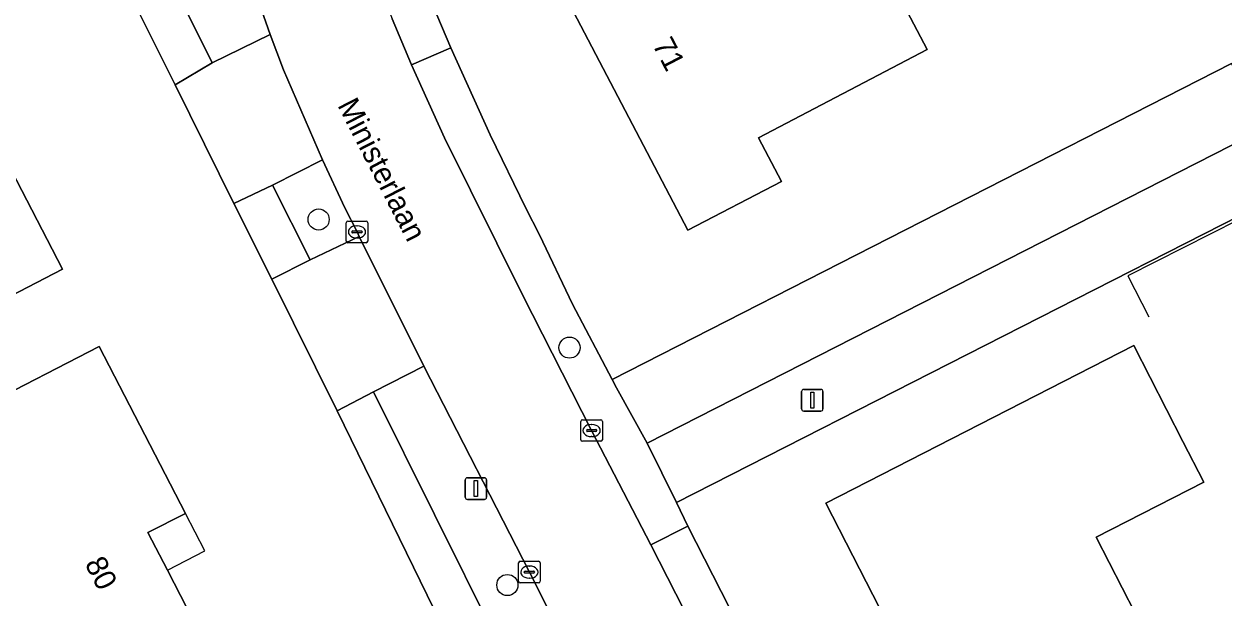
# Model space of a CAD drawing. Extents: x 162722 to 165104, y 384719 to 386284.
# Drawn here: x 163645.7 to 163701.3, y 385013 to 385039.6 of the extents above; entities that cross this region are included whole.
import ezdxf

# ---------------------------------------------------------------- set-up
doc = ezdxf.new("R2010")
doc.units = 0
for name, color, linetype in [('IMGEO_Boom', 7, 'Continuous'), ('IMGEO_Erf', 7, 'Continuous'), ('IMGEO_Groenvoorziening', 7, 'Continuous'), ('IMGEO_Kolk', 7, 'Continuous'), ('IMGEO_Lichtmast', 7, 'Continuous'), ('IMGEO_Muur', 7, 'Continuous'), ('IMGEO_Openbare_ruimte_label', 7, 'Continuous'), ('IMGEO_Pand', 7, 'Continuous'), ('IMGEO_Pand_nummerreeks', 7, 'Continuous'), ('IMGEO_Pand_overbouw', 7, 'Continuous'), ('IMGEO_Parkeervlak_open', 7, 'Continuous'), ('IMGEO_Rijbaan_lokaal_open', 7, 'Continuous'), ('IMGEO_Voetpad_open', 7, 'Continuous')]:
    doc.layers.add(name, color=color, linetype=linetype)

msp = doc.modelspace()

# ---------------------------------------------------------------- linework, layer by layer
at = {"layer": 'IMGEO_Boom'}
for centre in [(163659.346, 385030.501), (163670.977, 385024.558), (163668.095, 385013.551)]:
    msp.add_circle(centre, 0.489, dxfattribs=at)
at = {"layer": 'IMGEO_Erf'}
for points in [[(163676.839, 385047.54), (163681.5, 385049.974), (163685.242, 385042.809), (163687.557, 385038.377), (163679.74, 385034.294), (163680.798, 385032.269), (163676.455, 385030), (163670.647, 385041.119), (163673.715, 385042.722), (163672.407, 385045.225)], [(163639.698, 385035.931), (163641.186, 385033.06), (163644.15, 385034.597), (163647.464, 385028.202), (163643.025, 385025.902), (163635.315, 385021.906), (163633.568, 385025.277), (163630.566, 385023.721), (163628.258, 385028.175), (163625.957, 385032.614), (163633.089, 385036.309), (163634.642, 385033.311)], [(163653.166, 385016.873), (163651.433, 385015.98), (163652.332, 385014.237), (163654.77, 385009.508), (163649.636, 385006.86), (163650.273, 385005.626), (163645.089, 385002.953), (163642.352, 385001.541), (163640.383, 385005.359), (163635.344, 385002.76), (163631.249, 385010.701), (163636.911, 385013.621), (163640.273, 385015.355), (163639.712, 385016.444), (163638.372, 385019.046), (163649.174, 385024.616)], [(163699.013, 385008.722), (163694.173, 385006.241), (163689.723, 385003.96), (163682.864, 385017.343), (163697.134, 385024.658), (163699.414, 385020.209), (163700.379, 385018.327), (163695.398, 385015.774)]]:
    msp.add_lwpolyline(points, close=True, dxfattribs=at)
for points in [[(163644.998, 384998.979), (163647.04, 385000), (163651.838, 385002.399), (163651.744, 385002.622), (163660.022, 385006.836), (163665.987, 385009.79), (163660.208, 385021.626), (163657.18, 385027.726), (163655.42, 385031.238), (163652.689, 385036.751), (163648.759, 385044.647), (163647.366, 385044.347), (163622.325, 385038.391)], [(163664.399, 385041.02), (163665.473, 385038.453), (163667.297, 385034.426), (163668.944, 385031.03), (163669.582, 385029.795), (163671.116, 385026.568), (163672.955, 385023.086), (163701.659, 385037.727), (163703.015, 385035.139), (163712.333, 385039.928)], [(163757.669, 384995.182), (163755.228, 385000), (163754.144, 385002.139), (163753.91, 385002.58), (163753.157, 385003.995), (163752.338, 385003.569), (163740.176, 385027.426), (163738.567, 385026.557), (163738.822, 385026.058), (163738.155, 385025.71), (163714.087, 385013.147), (163707.49, 385026.219), (163704.586, 385031.975), (163675.935, 385017.371), (163676.458, 385016.283), (163679.164, 385010.981), (163682.06, 385005.355), (163684.816, 385000), (163686.673, 384996.393), (163688.473, 384992.888), (163695.133, 384979.723), (163697.839, 384974.289), (163705.48, 384959.251), (163707.512, 384955.385)]]:
    msp.add_lwpolyline(points, dxfattribs=at)
at = {"layer": 'IMGEO_Groenvoorziening'}
for points in [[(163657.094, 385039.073), (163656.609, 385040.488), (163655.626, 385043.434), (163655.425, 385043.908), (163655.183, 385044.361), (163654.901, 385044.792), (163654.581, 385045.195), (163654.227, 385045.568), (163653.841, 385045.909), (163653.426, 385046.213), (163652.986, 385046.479), (163652.524, 385046.705), (163652.043, 385046.888), (163651.548, 385047.028), (163651.042, 385047.123), (163650.53, 385047.172), (163650.016, 385047.176), (163649.722, 385047.157), (163654.402, 385037.762)], [(163674.583, 385020.123), (163703.221, 385034.728), (163703.015, 385035.139), (163701.659, 385037.727), (163672.955, 385023.086), (163673.158, 385022.701)], [(163661.231, 385029.718), (163661.124, 385029.925), (163660.553, 385031.048), (163659.519, 385033.267), (163657.199, 385032.085), (163658.948, 385028.635)], [(163664.227, 385023.703), (163661.889, 385022.506), (163667.546, 385011.127), (163670.02, 385012.378), (163669.115, 385014.151)]]:
    msp.add_lwpolyline(points, close=True, dxfattribs=at)
at = {"layer": 'IMGEO_Kolk'}
for p, q in [((163660.623, 385029.499), (163660.623, 385030.351)), ((163660.698, 385030.425), (163661.55, 385030.425)), ((163661.111, 385030.205), (163661.136, 385030.205)), ((163661.624, 385030.351), (163661.624, 385029.499)), ((163660.882, 385029.919), (163660.882, 385029.931)), ((163661.32, 385029.882), (163660.922, 385029.882)), ((163660.925, 385029.968), (163661.323, 385029.968)), ((163661.134, 385029.645), (163661.109, 385029.645)), ((163661.366, 385029.931), (163661.366, 385029.919)), ((163661.55, 385029.425), (163660.698, 385029.425)), ((163671.501, 385020.289), (163671.501, 385021.141)), ((163671.576, 385021.215), (163672.428, 385021.215)), ((163671.76, 385020.709), (163671.76, 385020.721)), ((163672.198, 385020.672), (163671.8, 385020.672)), ((163671.803, 385020.758), (163672.201, 385020.758)), ((163671.989, 385020.995), (163672.014, 385020.995)), ((163672.244, 385020.721), (163672.244, 385020.709)), ((163672.502, 385021.141), (163672.502, 385020.289)), ((163672.428, 385020.215), (163671.576, 385020.215)), ((163672.012, 385020.435), (163671.987, 385020.435)), ((163668.614, 385013.725), (163668.614, 385014.577)), ((163668.689, 385014.651), (163669.541, 385014.651)), ((163669.615, 385014.577), (163669.615, 385013.725)), ((163668.873, 385014.145), (163668.873, 385014.157)), ((163669.311, 385014.108), (163668.913, 385014.108)), ((163668.916, 385014.194), (163669.314, 385014.194)), ((163669.102, 385014.431), (163669.127, 385014.431)), ((163669.357, 385014.157), (163669.357, 385014.145)), ((163669.541, 385013.651), (163668.689, 385013.651)), ((163669.125, 385013.871), (163669.1, 385013.871))]:
    msp.add_line(p, q, dxfattribs=at)
for points in [[(163660.623, 385029.499), (163660.623, 385030.351)], [(163660.698, 385030.425), (163661.55, 385030.425)], [(163661.624, 385030.351), (163661.624, 385029.499)], [(163661.55, 385029.425), (163660.698, 385029.425)], [(163671.501, 385020.289), (163671.501, 385021.141)], [(163671.576, 385021.215), (163672.428, 385021.215)], [(163672.502, 385021.141), (163672.502, 385020.289)], [(163672.428, 385020.215), (163671.576, 385020.215)], [(163668.614, 385013.725), (163668.614, 385014.577)], [(163668.689, 385014.651), (163669.541, 385014.651)], [(163669.615, 385014.577), (163669.615, 385013.725)], [(163669.541, 385013.651), (163668.689, 385013.651)]]:
    msp.add_lwpolyline(points, dxfattribs=at)
for centre, radius, start, end in [((163660.7, 385030.349), 0.0765, 91.552, 178.448), ((163660.7, 385030.349), 0.0765, 91.552, 178.448), ((163661.548, 385030.349), 0.0765, 1.552, 88.448), ((163661.548, 385030.349), 0.0765, 1.552, 88.448), ((163660.922, 385029.928), 0.0403, 85.8775, 175.7526), ((163660.919, 385029.918), 0.0366, 178.938, 274.7102), ((163661.323, 385029.925), 0.043, 264.8664, 352.4533), ((163661.327, 385029.93), 0.0386, 1.7309, 96.639), ((163660.7, 385029.501), 0.0765, 181.552, 268.448), ((163660.7, 385029.501), 0.0765, 181.552, 268.448), ((163661.548, 385029.501), 0.0765, 271.552, 358.448), ((163661.548, 385029.501), 0.0765, 271.552, 358.448), ((163671.578, 385021.139), 0.0765, 91.552, 178.448), ((163671.578, 385021.139), 0.0765, 91.552, 178.448), ((163671.8, 385020.718), 0.0403, 85.8775, 175.7526), ((163671.797, 385020.708), 0.0366, 178.938, 274.7102), ((163672.201, 385020.715), 0.043, 264.8664, 352.4533), ((163672.205, 385020.72), 0.0386, 1.7309, 96.639), ((163672.426, 385021.139), 0.0765, 1.552, 88.448), ((163672.426, 385021.139), 0.0765, 1.552, 88.448), ((163671.578, 385020.291), 0.0765, 181.552, 268.448), ((163671.578, 385020.291), 0.0765, 181.552, 268.448), ((163672.426, 385020.291), 0.0765, 271.552, 358.448), ((163672.426, 385020.291), 0.0765, 271.552, 358.448), ((163668.691, 385014.575), 0.0765, 91.552, 178.448), ((163668.691, 385014.575), 0.0765, 91.552, 178.448), ((163669.539, 385014.575), 0.0765, 1.552, 88.448), ((163669.539, 385014.575), 0.0765, 1.552, 88.448), ((163668.913, 385014.154), 0.0403, 85.8775, 175.7526), ((163668.91, 385014.144), 0.0366, 178.938, 274.7102), ((163669.314, 385014.151), 0.043, 264.8664, 352.4533), ((163669.318, 385014.156), 0.0386, 1.7309, 96.639), ((163668.691, 385013.727), 0.0765, 181.552, 268.448), ((163668.691, 385013.727), 0.0765, 181.552, 268.448), ((163669.539, 385013.727), 0.0765, 271.552, 358.448), ((163669.539, 385013.727), 0.0765, 271.552, 358.448)]:
    msp.add_arc(centre, radius, start, end, dxfattribs=at)
for centre, major_axis, ratio, start_param, end_param in [((163661.11, 385029.925), (-0.387, 0.002), 0.722429, 4.712389, 7.853982), ((163661.135, 385029.925), (-0.39, 0.002), 0.717154, 1.570796, 4.712389), ((163671.988, 385020.715), (-0.387, 0.002), 0.722429, 4.712389, 7.853982), ((163672.013, 385020.715), (-0.39, 0.002), 0.717154, 1.570796, 4.712389), ((163669.101, 385014.151), (-0.387, 0.002), 0.722429, 4.712389, 7.853982), ((163669.126, 385014.151), (-0.39, 0.002), 0.717154, 1.570796, 4.712389)]:
    msp.add_ellipse(centre, major_axis=major_axis, ratio=ratio, start_param=start_param, end_param=end_param, dxfattribs=at)
at = {"layer": 'IMGEO_Lichtmast'}
for p, q in [((163681.736, 385021.72), (163681.736, 385022.52)), ((163681.736, 385022.52), (163681.736, 385021.72)), ((163681.836, 385022.62), (163682.626, 385022.62)), ((163682.626, 385022.62), (163681.836, 385022.62)), ((163682.726, 385022.52), (163682.726, 385021.72)), ((163682.726, 385021.72), (163682.726, 385022.52)), ((163682.626, 385021.62), (163681.836, 385021.62)), ((163681.836, 385021.62), (163682.626, 385021.62)), ((163666.241, 385018.524), (163667.031, 385018.524)), ((163667.031, 385018.524), (163666.241, 385018.524)), ((163666.141, 385017.624), (163666.141, 385018.424)), ((163666.141, 385018.424), (163666.141, 385017.624)), ((163667.131, 385018.424), (163667.131, 385017.624)), ((163667.131, 385017.624), (163667.131, 385018.424)), ((163667.031, 385017.524), (163666.241, 385017.524)), ((163666.241, 385017.524), (163667.031, 385017.524))]:
    msp.add_line(p, q, dxfattribs=at)
for points in [[(163682.156, 385022.495), (163682.306, 385022.495), (163682.306, 385021.745), (163682.156, 385021.745), (163682.156, 385022.495)], [(163666.561, 385018.399), (163666.711, 385018.399), (163666.711, 385017.649), (163666.561, 385017.649), (163666.561, 385018.399)]]:
    msp.add_lwpolyline(points, dxfattribs=at)
for centre, start, end in [((163681.836, 385022.52), 90, 180), ((163681.836, 385022.52), 90, 180), ((163682.626, 385022.52), 0, 90), ((163682.626, 385022.52), 360, 90), ((163681.836, 385021.72), 180, 270), ((163681.836, 385021.72), 180, 270), ((163682.626, 385021.72), 270, 0), ((163682.626, 385021.72), 270, 0), ((163666.241, 385018.424), 90, 180), ((163666.241, 385018.424), 90, 180), ((163667.031, 385018.424), 0, 90), ((163667.031, 385018.424), 360, 90), ((163666.241, 385017.624), 180, 270), ((163666.241, 385017.624), 180, 270), ((163667.031, 385017.624), 270, 0), ((163667.031, 385017.624), 270, 0)]:
    msp.add_arc(centre, 0.1, start, end, dxfattribs=at)
at = {"layer": 'IMGEO_Muur'}
msp.add_lwpolyline([(163703.275, 385031.14), (163696.86, 385027.888), (163697.828, 385025.98)], dxfattribs=at)
at = {"layer": 'IMGEO_Pand'}
for points in [[(163672.407, 385045.225), (163673.715, 385042.722), (163670.647, 385041.119), (163676.455, 385030), (163680.798, 385032.269), (163679.74, 385034.294), (163687.557, 385038.377), (163685.242, 385042.809), (163681.5, 385049.974), (163676.839, 385047.54)], [(163628.258, 385028.175), (163630.566, 385023.721), (163633.568, 385025.277), (163635.315, 385021.906), (163643.025, 385025.902), (163647.464, 385028.202), (163644.15, 385034.597), (163641.186, 385033.06), (163639.698, 385035.931), (163634.642, 385033.311), (163633.089, 385036.309), (163625.957, 385032.614)], [(163652.332, 385014.237), (163651.433, 385015.98), (163653.166, 385016.873), (163649.174, 385024.616), (163638.372, 385019.046), (163639.712, 385016.444), (163640.273, 385015.355), (163636.911, 385013.621), (163631.249, 385010.701), (163635.344, 385002.76), (163640.383, 385005.359), (163642.352, 385001.541), (163645.089, 385002.953), (163650.273, 385005.626), (163649.636, 385006.86), (163654.77, 385009.508)], [(163699.013, 385008.722), (163695.398, 385015.774), (163700.379, 385018.327), (163699.414, 385020.209), (163697.134, 385024.658), (163682.864, 385017.343), (163689.723, 385003.96), (163694.173, 385006.241)]]:
    msp.add_lwpolyline(points, close=True, dxfattribs=at)
at = {"layer": 'IMGEO_Pand_overbouw'}
msp.add_lwpolyline([(163653.166, 385016.873), (163651.433, 385015.98), (163652.332, 385014.237), (163654.064, 385015.13)], close=True, dxfattribs=at)
at = {"layer": 'IMGEO_Parkeervlak_open'}
msp.add_lwpolyline([(163665.185, 385034.287), (163668.815, 385026.977), (163672.002, 385020.715), (163674.748, 385015.408), (163676.458, 385016.283), (163675.935, 385017.371), (163674.583, 385020.123), (163673.158, 385022.701), (163672.955, 385023.086), (163671.116, 385026.568), (163669.582, 385029.795), (163668.944, 385031.03), (163667.297, 385034.426), (163665.473, 385038.453), (163663.652, 385037.67)], close=True, dxfattribs=at)
at = {"layer": 'IMGEO_Rijbaan_lokaal_open'}
msp.add_lwpolyline([(163656.609, 385040.488), (163657.094, 385039.073), (163657.714, 385037.444), (163659.519, 385033.267), (163660.553, 385031.048), (163661.124, 385029.925), (163661.231, 385029.718), (163664.227, 385023.703), (163669.115, 385014.151), (163670.02, 385012.378), (163670.362, 385011.498), (163677.068, 384998.261), (163682.643, 385000), (163681.506, 385002.205), (163680.322, 385004.517), (163677.472, 385010.083), (163674.748, 385015.408), (163672.002, 385020.715), (163668.815, 385026.977), (163665.185, 385034.287), (163663.652, 385037.67), (163662.755, 385039.803)], dxfattribs=at)
at = {"layer": 'IMGEO_Voetpad_open'}
for points in [[(163649.722, 385047.157), (163649.355, 385047.125), (163646.848, 385046.574), (163646.903, 385046.223), (163647.366, 385044.347), (163648.759, 385044.647), (163652.689, 385036.751), (163654.402, 385037.762)], [(163662.534, 385040.358), (163662.755, 385039.803), (163663.652, 385037.67), (163665.473, 385038.453), (163664.399, 385041.02), (163663.274, 385044.217), (163661.44, 385043.589)], [(163657.714, 385037.444), (163657.094, 385039.073), (163654.402, 385037.762), (163652.689, 385036.751), (163655.42, 385031.238), (163657.199, 385032.085), (163659.519, 385033.267)], [(163704.586, 385031.975), (163704.363, 385032.424), (163703.613, 385033.936), (163703.221, 385034.728), (163674.583, 385020.123), (163675.935, 385017.371)], [(163657.199, 385032.085), (163655.42, 385031.238), (163657.18, 385027.726), (163658.948, 385028.635)], [(163661.231, 385029.718), (163658.948, 385028.635), (163657.18, 385027.726), (163660.208, 385021.626), (163661.889, 385022.506), (163664.227, 385023.703)], [(163677.472, 385010.083), (163679.164, 385010.981), (163676.458, 385016.283), (163674.748, 385015.408)]]:
    msp.add_lwpolyline(points, close=True, dxfattribs=at)
msp.add_lwpolyline([(163667.546, 385011.127), (163661.889, 385022.506), (163660.208, 385021.626), (163665.987, 385009.79)], dxfattribs=at)

# ---------------------------------------------------------------- texts
at = {"layer": 'IMGEO_Openbare_ruimte_label'}
msp.add_text('Ministerlaan', height=1, rotation=297.1797, dxfattribs=at).set_placement((163660.198, 385035.802))
at = {"layer": 'IMGEO_Pand_nummerreeks'}
for s, rotation, p in [('71', 297.5803, (163674.801, 385038.61)), ('80', 297.2726, (163648.484, 385014.544))]:
    msp.add_text(s, height=1, rotation=rotation, dxfattribs=at).set_placement(p)

doc.saveas('drawing.dxf')
